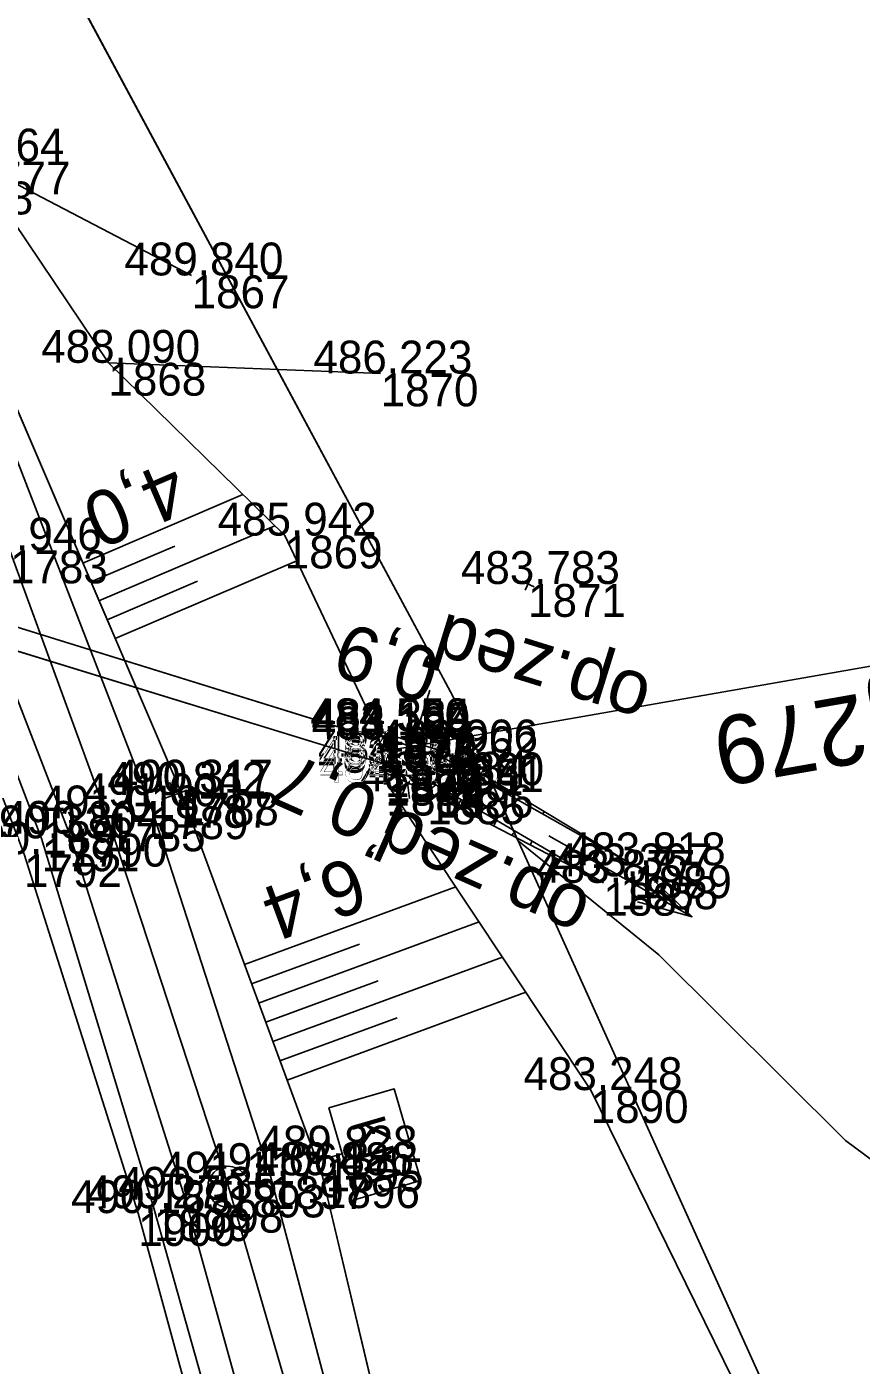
# Model space of a CAD drawing. Extents: x -1234191 to 23050, y -1290331 to -741191.
# Drawn here: x -864667.73 to -864637.28, y -1102455.89 to -1102407.01 of the extents above; entities that cross this region are included whole.
import ezdxf

# ---------------------------------------------------------------- set-up
doc = ezdxf.new("R2010")
doc.units = 0
for name, color, linetype in [('Vrstva 1', 7, 'Continuous'), ('Vrstva 13', 7, 'Continuous'), ('Vrstva 19', 7, 'Continuous'), ('Vrstva 4', 7, 'Continuous'), ('Vrstva 48', 7, 'Continuous'), ('Vrstva 49', 7, 'Continuous'), ('Vrstva 50', 7, 'Continuous'), ('Vrstva 53', 7, 'Continuous'), ('Vrstva 55', 7, 'Continuous'), ('Vrstva 58', 7, 'Continuous'), ('Vrstva 60', 7, 'Continuous'), ('Vrstva 61', 7, 'Continuous'), ('Vrstva 7', 7, 'Continuous')]:
    doc.layers.add(name, color=color, linetype=linetype)

msp = doc.modelspace()

# ---------------------------------------------------------------- linework, layer by layer
at = {"layer": 'Vrstva 1'}
msp.add_lwpolyline([(-864679.193, -1102400.655), (-864673.457, -1102413.519), (-864668.347, -1102426.135), (-864664.774, -1102435.919), (-864660.4, -1102449.292), (-864657.508, -1102459.219), (-864654.216, -1102471.856), (-864651.673, -1102483.426), (-864650.299, -1102490.531), (-864649.234, -1102496.745), (-864647.578, -1102508.208), (-864645.556, -1102527.952), (-864644.271, -1102547.889)], dxfattribs=at)
at = {"layer": 'Vrstva 13'}
for p, q in [((-864653.021, -1102431.231), (-864653.615, -1102433.141)), ((-864654.646, -1102436.441), (-864653.834, -1102434.613))]:
    msp.add_line(p, q, dxfattribs=at)
for points in [[(-864654.89, -1102432.883), (-864654.876, -1102432.749), (-864652.424, -1102433.511), (-864652.438, -1102433.758), (-864654.89, -1102432.883)], [(-864653.753, -1102432.574), (-864653.615, -1102433.141), (-864653.18, -1102432.753)], [(-864654.626, -1102434.115), (-864654.647, -1102434.252), (-864653.119, -1102434.931), (-864652.81, -1102434.687), (-864654.626, -1102434.115)], [(-864653.763, -1102435.192), (-864653.834, -1102434.613), (-864654.311, -1102434.948)]]:
    msp.add_lwpolyline(points, dxfattribs=at)
at = {"layer": 'Vrstva 19'}
for p, q in [((-864680.899, -1102424.949), (-864654.878, -1102433.035)), ((-864680.894, -1102424.95), (-864654.881, -1102433.036)), ((-864609.007, -1102425.48), (-864654.807, -1102433.486)), ((-864680.764, -1102425.904), (-864654.656, -1102433.936)), ((-864680.763, -1102425.904), (-864654.659, -1102433.937))]:
    msp.add_line(p, q, dxfattribs=at)
msp.add_lwpolyline([(-864654.612, -1102434.599), (-864654.938, -1102432.734), (-864654.876, -1102432.749), (-864654.89, -1102432.883), (-864654.881, -1102433.036), (-864654.878, -1102433.035), (-864654.659, -1102433.937), (-864654.656, -1102433.936), (-864654.626, -1102434.115), (-864654.647, -1102434.252), (-864654.601, -1102434.615), (-864654.612, -1102434.599)], dxfattribs=at)
at = {"layer": 'Vrstva 4'}
for points in [[(-864694.545, -1102366.351), (-864686.45, -1102380.313), (-864681.373, -1102389.915), (-864662.105, -1102434.976), (-864656.956, -1102448.95), (-864651.634, -1102471.289), (-864648.937, -1102482.844), (-864645.046, -1102507.704), (-864643.414, -1102524.173), (-864641.171, -1102547.838), (-864640.651, -1102568.132), (-864639.845, -1102587.872), (-864639.918, -1102617.134), (-864639.031, -1102633.454), (-864638.752, -1102665.609), (-864639.582, -1102682.179), (-864640.261, -1102698.804), (-864641.702, -1102715.4), (-864644.496, -1102735.229), (-864648.282, -1102754.657), (-864653.396, -1102774.047), (-864660.784, -1102798.285), (-864667.606, -1102816.078), (-864675.873, -1102834.168)], [(-864682.511, -1102390.139), (-864671.933, -1102412.904), (-864663.21, -1102435.477), (-864658.841, -1102448.982), (-864652.798, -1102471.684), (-864650.223, -1102483.125), (-864646.05, -1102508.006), (-864644.385, -1102524.529), (-864642.478, -1102547.865), (-864641.884, -1102568.002), (-864641.33, -1102588.02), (-864640.64, -1102616.917), (-864640.342, -1102633.355), (-864639.964, -1102665.891), (-864640.369, -1102682.288), (-864641.19, -1102698.843), (-864642.733, -1102715.245), (-864645.498, -1102734.911), (-864649.396, -1102754.58), (-864654.231, -1102774.075), (-864661.895, -1102798.126), (-864668.541, -1102815.468), (-864676.727, -1102833.647)], [(-864685.934, -1102390.611), (-864674.848, -1102414.107), (-864666.176, -1102436.481), (-864661.941, -1102449.846), (-864655.721, -1102472.192), (-864653.269, -1102483.759), (-864649.089, -1102508.365), (-864647.449, -1102525.469), (-864645.729, -1102547.899), (-864645.062, -1102568.003), (-864644.574, -1102587.9), (-864643.788, -1102616.811), (-864643.33, -1102633.559), (-864643.057, -1102666.051), (-864643.348, -1102682.268), (-864644.136, -1102698.87), (-864645.53, -1102714.988), (-864648.306, -1102734.425), (-864652.155, -1102754.07), (-864657.013, -1102773.304), (-864664.626, -1102797.104), (-864671.163, -1102814.186), (-864679.312, -1102832.315)], [(-864686.16, -1102391.742), (-864675.749, -1102414.314), (-864667.191, -1102436.649), (-864663.097, -1102450.156), (-864656.818, -1102472.543), (-864654.162, -1102484.132), (-864650.048, -1102508.518), (-864648.213, -1102525.707), (-864646.568, -1102547.737), (-864645.816, -1102567.984), (-864645.566, -1102587.964), (-864644.916, -1102616.789), (-864644.143, -1102633.676), (-864644.088, -1102665.983), (-864644.466, -1102682.461), (-864645.558, -1102698.659), (-864646.79, -1102714.837), (-864649.436, -1102734.27), (-864653.078, -1102753.772), (-864658.002, -1102773.072), (-864665.458, -1102796.971), (-864672.144, -1102813.751), (-864680.302, -1102831.927)]]:
    msp.add_lwpolyline(points, dxfattribs=at)
at = {"layer": 'Vrstva 48'}
for p, q in [((-864667.571, -1102422.194), (-864667.571, -1102422.194)), ((-864667.276, -1102422.883), (-864667.276, -1102422.883)), ((-864666.981, -1102423.573), (-864666.981, -1102423.573)), ((-864665.689, -1102426.594), (-864659.845, -1102424.095)), ((-864666.686, -1102424.263), (-864666.686, -1102424.263)), ((-864666.391, -1102424.952), (-864666.391, -1102424.952)), ((-864665.1, -1102427.973), (-864658.687, -1102425.231)), ((-864666.096, -1102425.642), (-864666.096, -1102425.642)), ((-864665.394, -1102427.283), (-864662.33, -1102425.973)), ((-864665.801, -1102426.331), (-864665.801, -1102426.331)), ((-864664.51, -1102429.352), (-864657.881, -1102426.517)), ((-864665.507, -1102427.021), (-864665.507, -1102427.021)), ((-864664.805, -1102428.662), (-864661.503, -1102427.251)), ((-864665.212, -1102427.711), (-864665.212, -1102427.711)), ((-864664.917, -1102428.4), (-864664.917, -1102428.4)), ((-864664.622, -1102429.09), (-864664.622, -1102429.09)), ((-864651.415, -1102434.118), (-864651.512, -1102434.281)), ((-864650.772, -1102434.505), (-864650.815, -1102434.577)), ((-864650.129, -1102434.892), (-864650.206, -1102435.018)), ((-864652.022, -1102435.501), (-864651.882, -1102435.231)), ((-864649.487, -1102435.278), (-864649.519, -1102435.333)), ((-864651.357, -1102435.847), (-864651.295, -1102435.728)), ((-864648.844, -1102435.665), (-864648.899, -1102435.756)), ((-864650.691, -1102436.192), (-864650.586, -1102435.99)), ((-864650.026, -1102436.538), (-864649.982, -1102436.454)), ((-864649.36, -1102436.884), (-864649.29, -1102436.748)), ((-864659.791, -1102441.255), (-864652.081, -1102438.413)), ((-864659.273, -1102442.662), (-864651.228, -1102439.698)), ((-864659.532, -1102441.958), (-864655.593, -1102440.507)), ((-864658.754, -1102444.07), (-864650.376, -1102440.982)), ((-864659.014, -1102443.366), (-864654.908, -1102441.853)), ((-864658.236, -1102445.477), (-864649.524, -1102442.267)), ((-864658.495, -1102444.773), (-864654.222, -1102443.199))]:
    msp.add_line(p, q, dxfattribs=at)
at = {"layer": 'Vrstva 49'}
for p, q in [((-864669.708, -1102411.929), (-864661.718, -1102416.089)), ((-864654.82, -1102419.671), (-864664.755, -1102419.281)), ((-864649.543, -1102427.585), (-864649.333, -1102427.131)), ((-864649.211, -1102427.463), (-864649.665, -1102427.253)), ((-864652.438, -1102433.758), (-864652.424, -1102433.511)), ((-864652.424, -1102433.511), (-864645.574, -1102437.633)), ((-864652.438, -1102433.758), (-864645.574, -1102437.633)), ((-864652.81, -1102434.687), (-864653.119, -1102434.931)), ((-864653.119, -1102434.931), (-864646.688, -1102438.272)), ((-864652.81, -1102434.687), (-864646.688, -1102438.272))]:
    msp.add_line(p, q, dxfattribs=at)
for points in [[(-864698.694, -1102381.191), (-864696.424, -1102379.938), (-864691.979, -1102385.475), (-864686.584, -1102392.307), (-864676.44, -1102414.58), (-864667.834, -1102437.226), (-864663.667, -1102450.333), (-864657.507, -1102472.947), (-864655.013, -1102484.487), (-864650.856, -1102508.769), (-864649.001, -1102525.795), (-864647.559, -1102548.151), (-864647.098, -1102568.001), (-864646.629, -1102588.017), (-864646.304, -1102601.062)], [(-864681.373, -1102389.915), (-864669.708, -1102411.929), (-864664.755, -1102419.281), (-864658.32, -1102425.59), (-864654.938, -1102432.734)], [(-864681.373, -1102389.915), (-864662.105, -1102434.976), (-864656.956, -1102448.95), (-864651.634, -1102471.289), (-864648.937, -1102482.844), (-864644.129, -1102507.646), (-864642.828, -1102523.966), (-864640.45, -1102548.067), (-864639.806, -1102568.097), (-864638.222, -1102584.084)], [(-864654.938, -1102432.734), (-864654.612, -1102434.599), (-864654.601, -1102434.615)], [(-864654.612, -1102434.599), (-864654.601, -1102434.615), (-864647.152, -1102445.841), (-864639.528, -1102461.38), (-864633.122, -1102479.782)]]:
    msp.add_lwpolyline(points, dxfattribs=at)
at = {"layer": 'Vrstva 50'}
for points in [[(-864680.939, -1102424.8), (-864680.894, -1102424.95), (-864654.881, -1102433.036), (-864654.89, -1102432.883)], [(-864680.73, -1102425.976), (-864680.764, -1102425.904), (-864654.656, -1102433.936), (-864654.626, -1102434.115)], [(-864654.89, -1102432.883), (-864652.438, -1102433.758), (-864645.574, -1102437.633)], [(-864654.626, -1102434.115), (-864652.81, -1102434.687), (-864646.688, -1102438.272)]]:
    msp.add_lwpolyline(points, dxfattribs=at)
at = {"layer": 'Vrstva 53'}
msp.add_lwpolyline([(-864685.34, -1102369.7), (-864652.19, -1102431.45), (-864651.08, -1102433.92), (-864649.81, -1102436.72), (-864644.67, -1102440.9), (-864637.86, -1102447.68), (-864634.66, -1102450.05), (-864628.74, -1102455.44), (-864614.16, -1102466.94), (-864608.82, -1102469.48), (-864608.15, -1102493.66), (-864617.6, -1102495.16), (-864625.8, -1102502.03), (-864631.68, -1102514.84), (-864618.76, -1102517.37), (-864614.67, -1102518.17), (-864613.23, -1102518.45), (-864607.97, -1102568.96), (-864604.71, -1102634.96), (-864611.4, -1102663.26), (-864622.78, -1102711.51), (-864635.49, -1102733.5), (-864648.81, -1102800.46)], dxfattribs=at)
at = {"layer": 'Vrstva 55'}
msp.add_lwpolyline([(-864685.34, -1102369.7), (-864652.19, -1102431.45), (-864635.26, -1102468.98), (-864625.8, -1102502.03), (-864631.68, -1102514.84), (-864613.23, -1102518.45), (-864607.97, -1102568.96), (-864611.13, -1102641.68), (-864611.4, -1102663.26), (-864622.78, -1102711.51), (-864635.49, -1102733.5), (-864648.81, -1102800.46), (-864676.09, -1102867.88), (-864677.03, -1102870.08)], dxfattribs=at)
at = {"layer": 'Vrstva 58'}
msp.add_line((-864648.681, -1102436.56), (-864643.457, -1102439.51), dxfattribs=at)
msp.add_lwpolyline([(-864644.952, -1102438.091), (-864643.457, -1102439.51), (-864645.444, -1102438.962)], dxfattribs=at)
at = {"layer": 'Vrstva 60'}
for p, q in [((-864661.718, -1102416.089), (-864661.718, -1102416.089)), ((-864664.755, -1102419.281), (-864664.755, -1102419.281)), ((-864654.82, -1102419.671), (-864654.82, -1102419.671)), ((-864658.32, -1102425.59), (-864658.32, -1102425.59)), ((-864649.438, -1102427.358), (-864649.438, -1102427.358)), ((-864654.938, -1102432.734), (-864654.938, -1102432.734)), ((-864654.89, -1102432.883), (-864654.89, -1102432.883)), ((-864654.881, -1102433.036), (-864654.881, -1102433.036)), ((-864654.878, -1102433.035), (-864654.878, -1102433.035)), ((-864654.876, -1102432.749), (-864654.876, -1102432.749)), ((-864652.424, -1102433.511), (-864652.424, -1102433.511)), ((-864654.659, -1102433.937), (-864654.659, -1102433.937)), ((-864654.656, -1102433.936), (-864654.656, -1102433.936)), ((-864652.438, -1102433.758), (-864652.438, -1102433.758)), ((-864654.647, -1102434.252), (-864654.647, -1102434.252)), ((-864654.626, -1102434.115), (-864654.626, -1102434.115)), ((-864662.105, -1102434.976), (-864662.105, -1102434.976)), ((-864654.612, -1102434.599), (-864654.612, -1102434.599)), ((-864654.601, -1102434.615), (-864654.601, -1102434.615)), ((-864653.119, -1102434.931), (-864653.119, -1102434.931)), ((-864652.81, -1102434.687), (-864652.81, -1102434.687)), ((-864663.21, -1102435.477), (-864663.21, -1102435.477)), ((-864662.35, -1102435.062), (-864662.35, -1102435.062)), ((-864664.774, -1102435.919), (-864664.774, -1102435.919)), ((-864667.191, -1102436.649), (-864667.191, -1102436.649)), ((-864666.176, -1102436.481), (-864666.176, -1102436.481)), ((-864645.574, -1102437.633), (-864645.574, -1102437.633)), ((-864646.688, -1102438.272), (-864646.688, -1102438.272)), ((-864646.069, -1102438.035), (-864646.069, -1102438.035)), ((-864647.152, -1102445.841), (-864647.152, -1102445.841)), ((-864656.821, -1102448.339), (-864656.821, -1102448.339)), ((-864658.841, -1102448.982), (-864658.841, -1102448.982)), ((-864656.956, -1102448.95), (-864656.956, -1102448.95)), ((-864660.4, -1102449.292), (-864660.4, -1102449.292)), ((-864663.097, -1102450.156), (-864663.097, -1102450.156)), ((-864661.941, -1102449.846), (-864661.941, -1102449.846)), ((-864663.667, -1102450.333), (-864663.667, -1102450.333))]:
    msp.add_line(p, q, dxfattribs=at)
at = {"layer": 'Vrstva 7'}
for p, q in [((-864662.82, -1102435.234), (-864661.88, -1102434.89)), ((-864662.178, -1102435.532), (-864662.522, -1102434.592)), ((-864656.821, -1102448.339), (-864656.223, -1102448.165))]:
    msp.add_line(p, q, dxfattribs=at)
msp.add_lwpolyline([(-864656.71, -1102446.492), (-864654.326, -1102445.798), (-864653.351, -1102449.147), (-864655.735, -1102449.841)], close=True, dxfattribs=at)
msp.add_circle((-864660.376, -1102449.375), 0.75, dxfattribs=at)

# ---------------------------------------------------------------- texts
at = {"layer": 'Vrstva 13'}
for s, rotation, p in [('op.zeď', 162.7365, (-864644.834, -1102430.785)), ('0,9', 162.7365, (-864652.527, -1102429.848)), ('0,7', 156.041, (-864654.748, -1102434.966)), ('op.zeď', 156.041, (-864647.032, -1102438.683))]:
    msp.add_text(s, height=2, rotation=rotation, dxfattribs=at).set_placement(p)
at = {"layer": 'Vrstva 19'}
msp.add_text('evid. km 176,279', height=2.5, rotation=189.9151, dxfattribs=at).set_placement((-864617.742, -1102427.924))
at = {"layer": 'Vrstva 48'}
for s, rotation, p in [('4,0', 203.1515, (-864662.436, -1102422.809)), ('6,4', 200.2273, (-864655.836, -1102437.273))]:
    msp.add_text(s, height=2, rotation=rotation, dxfattribs=at).set_placement(p)
at = {"layer": 'Vrstva 60'}
for s, p in [('1777', (-864669.708, -1102413.129)), ('1778', (-864671.07, -1102413.862)), ('1867', (-864661.718, -1102417.289)), ('1868', (-864664.755, -1102420.481)), ('1870', (-864654.82, -1102420.871)), ('1869', (-864658.32, -1102426.79)), ('1783', (-864668.347, -1102427.335)), ('1871', (-864649.438, -1102428.558)), ('1872', (-864654.938, -1102433.934)), ('1874', (-864654.89, -1102434.083)), ('1875', (-864654.881, -1102434.236)), ('1876', (-864654.878, -1102434.235)), ('1873', (-864654.876, -1102433.949)), ('1880', (-864652.424, -1102434.711)), ('1877', (-864654.659, -1102435.137)), ('1878', (-864654.656, -1102435.136)), ('1881', (-864652.438, -1102434.958)), ('1882', (-864654.647, -1102435.452)), ('1879', (-864654.626, -1102435.315)), ('1788', (-864662.105, -1102436.176)), ('1884', (-864654.612, -1102435.799)), ('1883', (-864654.601, -1102435.815)), ('1885', (-864653.119, -1102436.131)), ('1886', (-864652.81, -1102435.887)), ('1789', (-864663.21, -1102436.677)), ('1787', (-864662.35, -1102436.262)), ('1785', (-864664.774, -1102437.119)), ('1790', (-864666.176, -1102437.681)), ('1791', (-864667.191, -1102437.849)), ('1792', (-864667.834, -1102438.426)), ('1889', (-864645.574, -1102438.833)), ('1887', (-864646.688, -1102439.472)), ('1888', (-864646.069, -1102439.235)), ('1890', (-864647.152, -1102447.041)), ('1895', (-864656.821, -1102449.539)), ('1897', (-864658.841, -1102450.182)), ('1896', (-864656.956, -1102450.15)), ('1893', (-864660.4, -1102450.492)), ('1899', (-864663.097, -1102451.356)), ('1898', (-864661.941, -1102451.046)), ('1900', (-864663.667, -1102451.533))]:
    msp.add_text(s, height=1.2, dxfattribs=at).set_placement(p)
at = {"layer": 'Vrstva 61'}
for s, p in [('489.864', (-864672.159, -1102411.929)), ('489.840', (-864664.169, -1102416.089)), ('488.090', (-864667.206, -1102419.281)), ('486.223', (-864657.272, -1102419.671)), ('485.942', (-864660.768, -1102425.59)), ('490.946', (-864670.799, -1102426.135)), ('483.783', (-864651.89, -1102427.358)), ('484.550', (-864657.389, -1102432.734)), ('484.384', (-864657.327, -1102432.749)), ('483.199', (-864657.344, -1102432.883)), ('484.195', (-864657.334, -1102433.035)), ('483.194', (-864657.332, -1102433.036)), ('483.262', (-864654.886, -1102433.758)), ('483.906', (-864654.876, -1102433.511)), ('483.242', (-864657.104, -1102433.936)), ('483.805', (-864657.103, -1102434.252)), ('483.258', (-864657.08, -1102434.115)), ('484.241', (-864657.016, -1102433.937)), ('484.480', (-864657.063, -1102434.599)), ('484.057', (-864657.053, -1102434.615)), ('483.184', (-864655.261, -1102434.687)), ('490.842', (-864664.798, -1102435.062)), ('490.317', (-864664.557, -1102434.976)), ('484.034', (-864655.57, -1102434.931)), ('491.000', (-864665.661, -1102435.477)), ('491.018', (-864667.228, -1102435.919)), ('490.336', (-864669.643, -1102436.649)), ('490.804', (-864668.627, -1102436.481)), ('490.189', (-864670.288, -1102437.226)), ('483.818', (-864648.028, -1102437.633)), ('483.367', (-864648.521, -1102438.035)), ('483.877', (-864649.14, -1102438.272)), ('483.248', (-864649.606, -1102445.841)), ('489.828', (-864659.275, -1102448.339)), ('491.117', (-864662.852, -1102449.292)), ('491.064', (-864661.292, -1102448.982)), ('489.886', (-864659.408, -1102448.95)), ('490.836', (-864664.393, -1102449.846)), ('490.183', (-864666.119, -1102450.333)), ('490.270', (-864665.548, -1102450.156))]:
    msp.add_text(s, height=1.2, dxfattribs=at).set_placement(p)
at = {"layer": 'Vrstva 7'}
msp.add_text('KM', height=1.2469, rotation=286.2423, dxfattribs=at).set_placement((-864655.913, -1102447.015))

doc.saveas('drawing.dxf')
